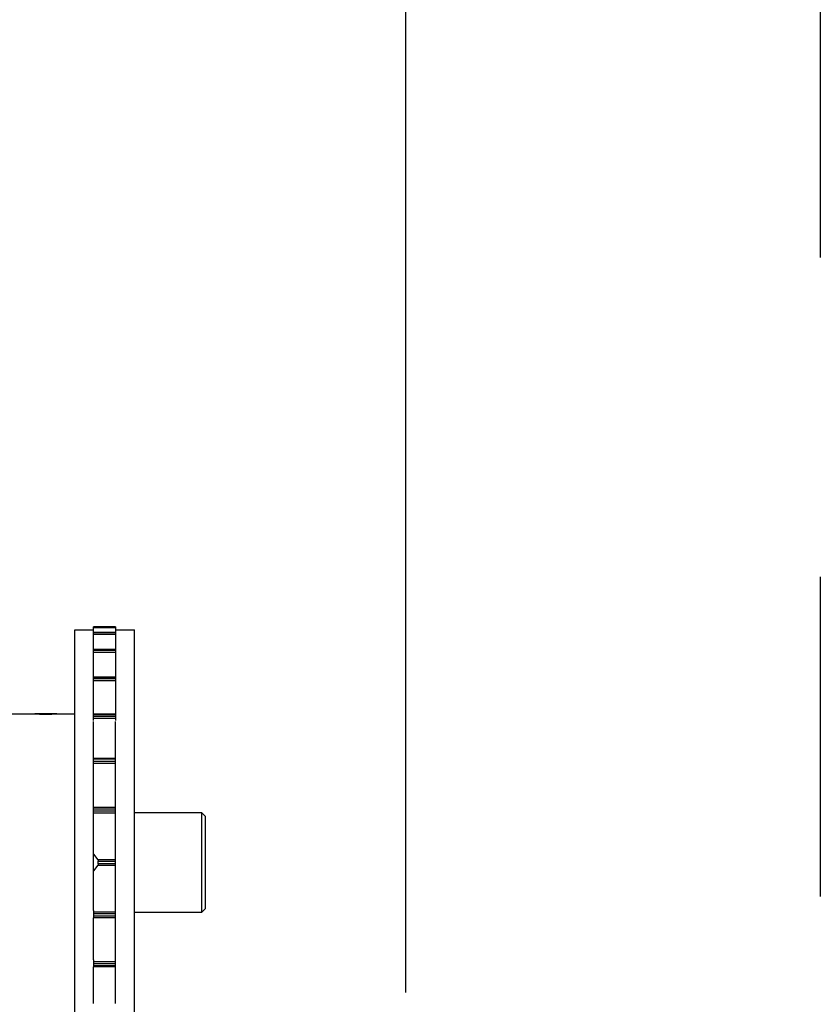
# Model space of a CAD drawing. Header units: inches. Extents: x 170 to 312, y 215 to 248.
# Tile 491 of 557: x 281.144 to 281.395, y 224.576 to 224.885. Entities that reach past the tile are written whole.
import ezdxf

# ---------------------------------------------------------------- set-up
doc = ezdxf.new("R2010")
doc.units = ezdxf.units.IN
doc.header["$LTSCALE"] = 0.25
doc.header["$MEASUREMENT"] = 0
doc.linetypes.add('PHANTOM2', pattern=[1.25, 0.625, -0.125, 0.125, -0.125, 0.125, -0.125])
for name, color, linetype in [('ANNOTATIONS', 1, 'Continuous'), ('HIDDEN', 6, 'PHANTOM2'), ('STANDARD MOTOR RH', 7, 'Continuous')]:
    doc.layers.add(name, color=color, linetype=linetype)
doc.styles.add('ARIAL', font='arial.ttf', dxfattribs={"height": 0.09375})
doc.dimstyles.new('STANDARD$0', dxfattribs={"dimtxt": 0.09375, "dimasz": 0.09375, "dimexe": 0.03125, "dimexo": 0.046875, "dimgap": 0.09, "dimtad": 0, "dimtih": 1, "dimtoh": 1, "dimdec": 4, "dimzin": 0, "dimdsep": 46, "dimtxsty": 'ARIAL', "dimcen": 0.09, "dimadec": 0, "dimazin": 0, "dimtfac": 1, "dimtdec": 4, "dimtofl": 0, "dimtmove": 0, "dimatfit": 1, "dimfxl": 1, "dimtolj": 1, "dimtzin": 0, "dimarcsym": 0})

# ---------------------------------------------------------------- blocks, each defined once
blk = doc.blocks.new('*D164')
at = {"layer": 'ANNOTATIONS', "color": 0, "lineweight": -2, "transparency": 16777216}
for p, q in [((280.1715131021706, 223.5869874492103), (280.1715131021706, 225.1541471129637)), ((281.2651316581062, 224.5800096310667), (281.2651316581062, 225.1541471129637)), ((280.2652631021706, 225.1228971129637), (280.4332123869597, 225.1228971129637)), ((281.1713816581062, 225.1228971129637), (281.0034323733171, 225.1228971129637))]:
    blk.add_line(p, q, dxfattribs=at)
at = {"layer": 'ANNOTATIONS', "color": 0, "transparency": 16777216}
for points in [[(280.2652631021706, 225.1385221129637), (280.2652631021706, 225.1072721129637), (280.1715131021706, 225.1228971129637)], [(281.1713816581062, 225.1385221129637), (281.1713816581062, 225.1072721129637), (281.2651316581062, 225.1228971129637)]]:
    blk.add_solid(points, dxfattribs=at)
at = {"layer": 'defpoints', "color": 0, "transparency": 16777216}
for p in [(280.1715131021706, 225.1228971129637), (281.2651316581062, 224.5331346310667), (280.1715131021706, 223.5401124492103)]:
    blk.add_point(p, dxfattribs=at)
at = {"layer": 'ANNOTATIONS', "color": 0, "transparency": 16777216, "insert": (280.7183223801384, 225.1228971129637), "char_height": 0.09375, "attachment_point": 5, "style": 'ARIAL'}
blk.add_mtext('\\A1;17 3/8"', dxfattribs=at)
blk = doc.blocks.new('*D171')
at = {"layer": 'ANNOTATIONS', "color": 0, "lineweight": -2, "transparency": 16777216}
for p, q in [((280.1715142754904, 223.5869874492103), (280.1715142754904, 225.5878608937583)), ((281.3948871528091, 225.0132571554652), (281.3948871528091, 225.5878608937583)), ((280.2652642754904, 225.5566108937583), (280.6021046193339, 225.5566108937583)), ((281.3011371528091, 225.5566108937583), (280.9642968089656, 225.5566108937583))]:
    blk.add_line(p, q, dxfattribs=at)
at = {"layer": 'ANNOTATIONS', "color": 0, "transparency": 16777216}
for points in [[(280.2652642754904, 225.5722358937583), (280.2652642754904, 225.5409858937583), (280.1715142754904, 225.5566108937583)], [(281.3011371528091, 225.5722358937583), (281.3011371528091, 225.5409858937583), (281.3948871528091, 225.5566108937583)]]:
    blk.add_solid(points, dxfattribs=at)
at = {"layer": 'defpoints', "color": 0, "transparency": 16777216}
for p in [(281.3948871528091, 225.5566108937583), (281.3948871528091, 224.9663821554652), (280.1715142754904, 223.5401124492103)]:
    blk.add_point(p, dxfattribs=at)
at = {"layer": 'ANNOTATIONS', "color": 0, "transparency": 16777216, "insert": (280.7832007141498, 225.5566108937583), "char_height": 0.09375, "attachment_point": 5, "style": 'ARIAL'}
blk.add_mtext('\\A1;20"', dxfattribs=at)

msp = doc.modelspace()

# ---------------------------------------------------------------- linework, layer by layer
at = {"layer": 'HIDDEN'}
msp.add_line((281.3948871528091, 224.9663821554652), (281.3948871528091, 223.9356916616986), dxfattribs=at)
at = {"layer": 'STANDARD MOTOR RH'}
for p, q in [((281.1613760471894, 224.6935485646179), (281.1672987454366, 224.6935485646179)), ((281.1613760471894, 224.3547999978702), (281.1613760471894, 224.6935485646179)), ((281.1672987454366, 224.6945552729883), (281.1741885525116, 224.6945552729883)), ((281.1672987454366, 224.6935391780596), (281.1672987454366, 224.6945540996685)), ((281.1741885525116, 224.6945540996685), (281.1672987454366, 224.6945540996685)), ((281.1672987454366, 224.6942619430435), (281.1741885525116, 224.6942619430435)), ((281.1672987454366, 224.6928081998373), (281.1741885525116, 224.6928081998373)), ((281.1672987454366, 224.6914489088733), (281.1672987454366, 224.6928081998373)), ((281.1672987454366, 224.6927964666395), (281.1741885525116, 224.6927964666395)), ((281.1673135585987, 224.6928081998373), (281.1673135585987, 224.6935391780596)), ((281.1741885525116, 224.6945540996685), (281.1741885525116, 224.6858128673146)), ((281.1741885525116, 224.6935485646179), (281.180126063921, 224.6935485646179)), ((281.180126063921, 224.3547999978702), (281.180126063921, 224.6935485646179)), ((281.1741885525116, 224.6926093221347), (281.1672987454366, 224.6926093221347)), ((281.1672987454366, 224.692225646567), (281.1741885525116, 224.692225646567)), ((281.1673135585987, 224.6874737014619), (281.1673135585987, 224.6914489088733)), ((281.1672987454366, 224.6874737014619), (281.1741885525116, 224.6874737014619)), ((281.1672987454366, 224.6858128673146), (281.1672987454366, 224.6874737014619)), ((281.1672987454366, 224.6874261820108), (281.1741885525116, 224.6874261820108)), ((281.1741885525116, 224.6870612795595), (281.1672987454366, 224.6870612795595)), ((281.1672987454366, 224.6866042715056), (281.1741885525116, 224.6866042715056)), ((281.1673135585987, 224.6788169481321), (281.1673135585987, 224.6857594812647)), ((281.1741885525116, 224.6857594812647), (281.1741885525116, 224.6651976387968)), ((281.1672987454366, 224.6788169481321), (281.1741885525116, 224.6788169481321)), ((281.1672987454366, 224.6769138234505), (281.1672987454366, 224.6788169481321)), ((281.1672987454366, 224.678711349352), (281.1741885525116, 224.678711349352)), ((281.1741885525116, 224.6781868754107), (281.1672987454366, 224.6781868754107)), ((281.1672987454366, 224.6776800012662), (281.1741885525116, 224.6776800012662)), ((281.1673135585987, 224.6672726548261), (281.1673135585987, 224.6769138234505)), ((281.1345970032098, 224.6673037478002), (281.1484266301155, 224.6673037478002)), ((281.1557743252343, 224.6673037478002), (281.1488556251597, 224.6673037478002)), ((281.1561907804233, 224.6673037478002), (281.1613760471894, 224.6673037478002)), ((281.1672987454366, 224.6672726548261), (281.1741885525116, 224.6672726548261)), ((281.1672987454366, 224.6651976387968), (281.1672987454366, 224.6672726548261)), ((281.1672987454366, 224.6670890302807), (281.1741885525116, 224.6670890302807)), ((281.1741885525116, 224.6664319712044), (281.1672987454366, 224.6664319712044)), ((281.1672987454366, 224.6659004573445), (281.1741885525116, 224.6659004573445)), ((281.1673135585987, 224.6534198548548), (281.1673135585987, 224.6649195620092)), ((281.1741885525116, 224.6534198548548), (281.1741885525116, 224.6649195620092)), ((281.1672987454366, 224.6534192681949), (281.1741885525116, 224.6534192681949)), ((281.1672987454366, 224.651252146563), (281.1672987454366, 224.6534192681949)), ((281.1672987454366, 224.6531429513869), (281.1741885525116, 224.6531429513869)), ((281.1741885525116, 224.5765527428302), (281.1741885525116, 224.6534192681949)), ((281.1741885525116, 224.6523855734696), (281.1672987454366, 224.6523855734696)), ((281.1672987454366, 224.6518564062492), (281.1741885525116, 224.6518564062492)), ((281.1673135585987, 224.6380957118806), (281.1673135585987, 224.651252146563)), ((281.1672987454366, 224.6357760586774), (281.1672987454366, 224.6380957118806)), ((281.1741885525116, 224.6379425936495), (281.1672987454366, 224.6379425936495)), ((281.1672987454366, 224.6375718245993), (281.1741885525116, 224.6375718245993)), ((281.1741885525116, 224.6367516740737), (281.1672987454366, 224.6367516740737)), ((281.1672987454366, 224.6362518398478), (281.1741885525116, 224.6362518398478)), ((281.1673135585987, 224.6056956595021), (281.1673135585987, 224.6357760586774)), ((281.180126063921, 224.6363515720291), (281.201063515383, 224.6363515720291)), ((281.201063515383, 224.6363515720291), (281.2023135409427, 224.6351019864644)), ((281.201063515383, 224.6363515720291), (281.201063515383, 224.6051207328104)), ((281.2023135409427, 224.6063703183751), (281.2023135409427, 224.6351019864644)), ((281.1672987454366, 224.6232983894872), (281.1686672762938, 224.6216029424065)), ((281.1686672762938, 224.6198687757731), (281.1672987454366, 224.6181733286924)), ((281.1741885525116, 224.6216029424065), (281.1686672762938, 224.6216029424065)), ((281.1686672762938, 224.6198687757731), (281.1741885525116, 224.6198687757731)), ((281.1687719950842, 224.620315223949), (281.1687719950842, 224.6211564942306)), ((281.1687719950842, 224.6211564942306), (281.1741885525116, 224.6211564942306)), ((281.1741885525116, 224.620315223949), (281.1687719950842, 224.620315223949)), ((281.2023135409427, 224.6063703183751), (281.201063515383, 224.6051207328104)), ((281.1672987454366, 224.6056956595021), (281.1672987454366, 224.603376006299)), ((281.1741885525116, 224.6052204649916), (281.1672987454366, 224.6052204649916)), ((281.1672987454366, 224.6047200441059), (281.1741885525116, 224.6047200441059)), ((281.1741885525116, 224.6038998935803), (281.1672987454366, 224.6038998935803)), ((281.1672987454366, 224.60352971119), (281.1741885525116, 224.60352971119)), ((281.1673135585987, 224.5902195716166), (281.1673135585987, 224.603376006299)), ((281.201063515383, 224.6051207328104), (281.180126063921, 224.6051207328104)), ((281.1672987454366, 224.5902195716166), (281.1672987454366, 224.5880524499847)), ((281.1741885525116, 224.5896153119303), (281.1672987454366, 224.5896153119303)), ((281.1672987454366, 224.5890867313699), (281.1741885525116, 224.5890867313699)), ((281.1741885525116, 224.5883287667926), (281.1672987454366, 224.5883287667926)), ((281.1741885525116, 224.5880524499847), (281.1672987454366, 224.5880524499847)), ((281.1673135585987, 224.5765527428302), (281.1673135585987, 224.5880530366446))]:
    msp.add_line(p, q, dxfattribs=at)
msp.add_arc((281.1522840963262, 224.7138284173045), 0.0466884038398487, 265.2607340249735, 274.7998758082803, dxfattribs=at)
for points, knots in [([(281.1686672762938, 224.6216029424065), (281.1686848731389, 224.621575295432), (281.168720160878, 224.6215198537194), (281.1687561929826, 224.6213801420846), (281.1687707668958, 224.6212505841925), (281.1687717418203, 224.6211758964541), (281.1687719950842, 224.6211564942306)], [0, 0, 0, 0, 0.3035019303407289, 0.6086259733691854, 0.898329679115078, 0.9999999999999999, 0.9999999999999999, 0.9999999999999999, 0.9999999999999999]), ([(281.1687719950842, 224.620315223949), (281.1687702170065, 224.6202623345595), (281.1687666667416, 224.6201567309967), (281.168738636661, 224.6200163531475), (281.1687035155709, 224.6199204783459), (281.1686771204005, 224.619882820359), (281.1686672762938, 224.6198687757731)], [0, 0, 0, 0, 0.2756695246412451, 0.5504257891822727, 0.8323308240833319, 1, 1, 1, 1])]:
    msp.add_open_spline(points, degree=3, knots=knots, dxfattribs=at)

# ---------------------------------------------------------------- dimensions: what is measured, and where the dimension line sits
at = {"layer": 'ANNOTATIONS'}
dim = msp.add_linear_dim(base=(281.3948871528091, 225.5566108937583), p1=(280.1715142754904, 223.5401124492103), p2=(281.3948871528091, 224.9663821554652), angle=180, text='20"', dimstyle='STANDARD$0', dxfattribs=at)
dim.commit()
dim.dimension.update_dxf_attribs({"geometry": '*D171', "text_midpoint": (280.7832007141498, 225.5566108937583), "dimtype": 160})
dim = msp.add_linear_dim(base=(280.1715131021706, 225.1228971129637), p1=(281.2651316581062, 224.5331346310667), p2=(280.1715131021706, 223.5401124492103), text='17 3/8"', dimstyle='STANDARD$0', dxfattribs=at)
dim.commit()
dim.dimension.update_dxf_attribs({"geometry": '*D164', "text_midpoint": (280.7183223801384, 225.1228971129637), "dimtype": 160})

doc.saveas('drawing.dxf')
